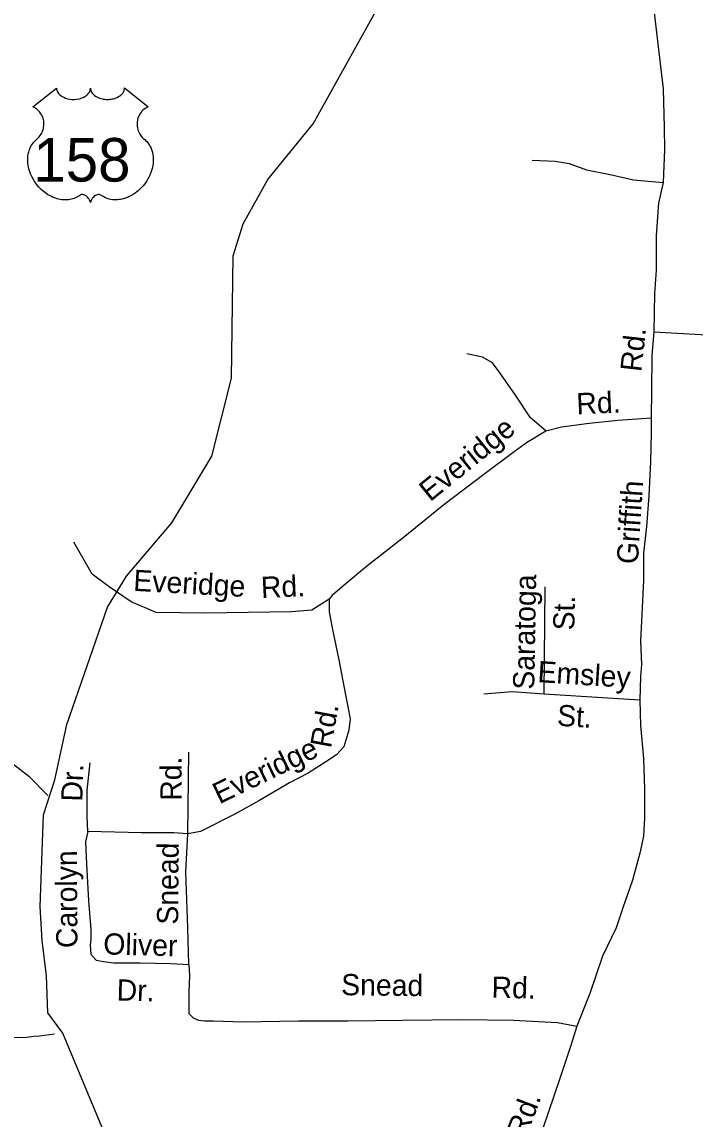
# Model space of a CAD drawing. Extents: x 1547597 to 1699558, y 810033 to 920809.
# Drawn here: x 1610117 to 1613131, y 836281 to 841194 of the extents above; entities that cross this region are included whole.
import ezdxf

# ---------------------------------------------------------------- set-up
doc = ezdxf.new("R2010")
doc.units = 0
for name, color, linetype in [('Exist Hydrographic Creek Single Shore', 7, 'Continuous'), ('Exist Hydrographic Misc Water Feature', 7, 'Continuous'), ('Exist Road Non-System Type 51', 7, 'Continuous'), ('Exist Road Non-System Type 51 Label', 7, 'Continuous'), ('Exist Road Primary US Shield CELL', 7, 'Continuous'), ('Exist Road Primary US Shield Number Label', 7, 'Continuous')]:
    doc.layers.add(name, color=color, linetype=linetype)

msp = doc.modelspace()

# ---------------------------------------------------------------- linework, layer by layer
at = {"layer": 'Exist Hydrographic Creek Single Shore'}
for points in [[(1610264.7, 837799.8), (1610317.7, 838048.2), (1610499.7, 838573.1), (1610585.7, 838712.5), (1610788.7, 838951.2), (1610967.7, 839249.6), (1611055.7, 839599.1), (1611062.7, 840147.1), (1611106.7, 840290.7), (1611217.7, 840488.7), (1611420.7, 840737.4), (1611787.7, 841399.5), (1611992.7, 841779.5), (1612062.7, 842011.2), (1612108.7, 842335.1)], [(1612037.7, 833798.4), (1611864.4, 833894.2), (1611714.9, 833926.3), (1611590.2, 833987.6), (1611416.7, 834149.1), (1611277.8, 834676.8), (1611195.8, 834852.5), (1611004.7, 835139), (1610923.7, 835314.6), (1610769.7, 835602.4), (1610556, 836048.4), (1610299.5, 836665.4), (1610232.4, 836757.1), (1610226.3, 836922), (1610208, 837080.9), (1610198.7, 837233.2), (1610212.7, 837643.3), (1610264.7, 837799.8)]]:
    msp.add_lwpolyline(points, dxfattribs=at)
at = {"layer": 'Exist Hydrographic Misc Water Feature'}
for points in [[(1608695.3, 839142.4), (1609280.6, 838699.2), (1609311.2, 838602.4), (1609413, 838531.1), (1609580.9, 838383.4), (1609667.5, 838252.4), (1609689.5, 838207.1), (1609723.3, 838172.6), (1609902.6, 838027.2), (1610034.6, 837904.3), (1610148, 837815.8), (1610232.3, 837729.6)], [(1610002.7, 836645.8), (1610138.7, 836647.9), (1610170.7, 836651.5), (1610194.7, 836653.2), (1610263.1, 836662.6)]]:
    msp.add_lwpolyline(points, dxfattribs=at)
at = {"layer": 'Exist Road Non-System Type 51'}
for p, q in [((1612455.7, 838185.5), (1612459.1, 838664.2)), ((1610860.1, 837558.9), (1610863.4, 837923.8)), ((1612659.8, 836842.6), (1612601.9, 836696.7))]:
    msp.add_line(p, q, dxfattribs=at)
for points in [[(1612933.1, 841428.5), (1612940.8, 841301.2), (1612964.2, 841095.9), (1612987.7, 840895.1), (1612992.7, 840721.1), (1612993.5, 840623.3), (1612987.7, 840474.7)], [(1612401, 840576), (1612504.8, 840570.8), (1612567.1, 840560.5), (1612645, 840531.9), (1612751.5, 840511.1), (1612855.3, 840487.7), (1612987.7, 840474.7)], [(1612987.7, 840474.7), (1612967.3, 840382.6), (1612956.2, 840238), (1612956.2, 840082.3), (1612948.8, 839978.5), (1612946.5, 839805.8)], [(1612946.5, 839805.8), (1612937.2, 839701.9), (1612936.4, 839544), (1612934.1, 839420.7)], [(1612946.5, 839805.8), (1613423.1, 839780), (1613739.2, 839754.9)], [(1612462.4, 839363.8), (1612394.7, 839422), (1612324.5, 839527.5), (1612254.2, 839627.9), (1612224.1, 839668.1), (1612179, 839693.2), (1612108.7, 839708.2)], [(1612462.4, 839363.8), (1612532.7, 839380.5), (1612656.5, 839397.2), (1612786.9, 839410.6), (1612934.1, 839420.7)], [(1612934.1, 839420.7), (1612934.1, 839353.7), (1612930.8, 839226.5), (1612924.1, 839072.5), (1612914, 838935.3), (1612900.7, 838814.8), (1612900.7, 838694.3), (1612894, 838570.5), (1612887.3, 838423.2), (1612890.6, 838316.1), (1612887.3, 838262.5), (1612883.9, 838158.7)], [(1611509, 838629.4), (1611559.2, 838672.9), (1611659.6, 838756.6), (1611824.1, 838885.3), (1612005.8, 839032.9), (1612191.5, 839173), (1612315.2, 839266.7), (1612375.5, 839310.2), (1612462.4, 839363.8)], [(1611492.3, 838609.3), (1611415.3, 838559.6), (1611323.3, 838553.2), (1610936.3, 838546.9), (1610717.4, 838550.1), (1610606.3, 838597.7), (1610508, 838664.4), (1610431.9, 838721.5), (1610349.4, 838864.4)], [(1611509, 838629.4), (1611492.3, 838609.3), (1611492.3, 838552.4), (1611509, 838465.4), (1611535.8, 838338.2), (1611565.9, 838180.8), (1611586, 838073.7), (1611581.1, 838022.9), (1611558.1, 837947.2), (1611525.8, 837911.6), (1611477.3, 837880.4), (1611398.6, 837830), (1611315, 837786.5), (1611177.9, 837706.2), (1611070.8, 837645.9), (1610916.9, 837569), (1610860.1, 837558.9)], [(1612184.8, 838185.5), (1612311.9, 838195.6), (1612455.7, 838185.5), (1612716.7, 838168.8), (1612883.9, 838158.7)], [(1612883.9, 838158.7), (1612887.3, 838043.6), (1612900.7, 837896.3), (1612904, 837759.1), (1612904, 837628.5), (1612900.7, 837548.2)], [(1610411.8, 837569), (1610408.5, 837635.9), (1610408.5, 837753.1), (1610421.8, 837876.9)], [(1610411.8, 837569), (1610401.8, 837522.1), (1610405.1, 837421.7), (1610415.1, 837257.7), (1610425.2, 837130.5), (1610425.2, 837086.9), (1610421.8, 837060.2), (1610425.2, 837020), (1610448.6, 836993.2), (1610482.1, 836986.5), (1610528.9, 836979.8), (1610645.7, 836980.9), (1610783.5, 836977.1), (1610863.4, 836973.1)], [(1610860.1, 837558.9), (1610796.5, 837562.3), (1610652.7, 837562.3), (1610411.8, 837569)], [(1610863.4, 836973.1), (1610860.1, 837137.2), (1610850, 837388.2), (1610860.1, 837558.9)], [(1612900.7, 837548.2), (1612883.9, 837471.2), (1612850.5, 837351.4), (1612807, 837227.5), (1612776.9, 837137.2), (1612716.7, 837010), (1612659.8, 836842.6)], [(1610863.4, 836973.1), (1610866.8, 836924.3), (1610863.4, 836850.6), (1610863.4, 836800.4), (1610863.4, 836753.6), (1610883.5, 836733.5), (1610906.9, 836723.4), (1610933.7, 836720.1), (1610973.8, 836720.1), (1611104.3, 836716.7), (1611355.2, 836720.1), (1611575.9, 836720.1), (1611822.5, 836723.4), (1612083.4, 836726.8), (1612317.6, 836723.4), (1612514.9, 836713.4), (1612601.9, 836696.7)], [(1612601.9, 836696.7), (1612575.2, 836609.6), (1612525, 836462.3), (1612448, 836234.7), (1612357.7, 835973.6)]]:
    msp.add_lwpolyline(points, dxfattribs=at)
at = {"layer": 'Exist Road Primary US Shield CELL'}
msp.add_lwpolyline([(1610271.6, 840898.1), (1610271.9, 840893.7), (1610273, 840888.5), (1610273.8, 840885.8), (1610276.2, 840880.7), (1610280.3, 840874.6), (1610285.9, 840868.6), (1610292.2, 840863.4), (1610296.5, 840860.6), (1610303.7, 840856.8), (1610312, 840853.3), (1610321.1, 840850.7), (1610330.5, 840848.8), (1610340.7, 840847.6), (1610350.8, 840847.5), (1610361.7, 840848.3), (1610373.8, 840850.6), (1610379.4, 840852), (1610385.6, 840854.2), (1610391.4, 840856.6), (1610397.7, 840860), (1610402.8, 840863.2), (1610406.8, 840866.1), (1610412.4, 840871.5), (1610416.9, 840877.1), (1610418.8, 840880.2), (1610420.4, 840883.3), (1610422.6, 840889.7), (1610423.3, 840892.5), (1610423.7, 840898.4), (1610424.1, 840893.4), (1610424.6, 840890.4), (1610425.4, 840887.3), (1610426.7, 840884.1), (1610428.9, 840879.6), (1610431.4, 840875.8), (1610436.2, 840870.3), (1610439.1, 840867.5), (1610441.8, 840865.3), (1610449, 840860.3), (1610457.5, 840856.1), (1610461.6, 840854.2), (1610465.9, 840852.7), (1610471.3, 840851.1), (1610476.9, 840849.8), (1610482.4, 840848.8), (1610488, 840848), (1610493.8, 840847.6), (1610498.5, 840847.5), (1610504.3, 840847.5), (1610509.6, 840847.8), (1610515.1, 840848.5), (1610521.1, 840849.5), (1610526, 840850.5), (1610532.4, 840852.2), (1610538.1, 840854.3), (1610543.2, 840856.5), (1610549.8, 840860), (1610555.1, 840863.3), (1610559, 840866.4), (1610563.7, 840870.7), (1610568.1, 840875.8), (1610570.7, 840879.5), (1610572.5, 840883.3), (1610574.2, 840887.3), (1610575.2, 840891.6), (1610575.7, 840895.3), (1610575.8, 840898.5), (1610682.1, 840813.8), (1610679.6, 840812.9), (1610673.8, 840810), (1610669.2, 840807.3), (1610661.9, 840802.2), (1610658.8, 840799.4), (1610655.6, 840796.4), (1610652.7, 840793.3), (1610650.2, 840790.3), (1610647.1, 840786), (1610644.4, 840781.8), (1610641.7, 840777.1), (1610639.7, 840773), (1610636.4, 840764.4), (1610634.9, 840759), (1610633.9, 840754.5), (1610632.6, 840745), (1610632.3, 840740.4), (1610632.3, 840736), (1610632.5, 840731.3), (1610633, 840726.8), (1610633.8, 840722), (1610634.5, 840717.9), (1610635.9, 840712.8), (1610637.7, 840706.9), (1610640.1, 840701.2), (1610644.9, 840692), (1610651.2, 840682.6), (1610655.6, 840677.3), (1610660, 840672.8), (1610666.6, 840667.2), (1610670.1, 840664.1), (1610674.2, 840660), (1610680.9, 840652.3), (1610683.6, 840648.6), (1610686.3, 840644.6), (1610688.8, 840640.3), (1610691.3, 840635.8), (1610693.3, 840631.9), (1610697.1, 840622.8), (1610699.8, 840613.9), (1610701, 840609.3), (1610703, 840598.8), (1610703.8, 840593.7), (1610704.6, 840583.5), (1610704.6, 840571.2), (1610703.7, 840559.5), (1610701.5, 840545.9), (1610699.7, 840537.7), (1610696.9, 840528.3), (1610694.2, 840520), (1610689.3, 840507.9), (1610685, 840499.1), (1610679.4, 840488.8), (1610675.6, 840482.6), (1610671.1, 840475.9), (1610665.6, 840468.3), (1610659, 840460.1), (1610651.2, 840451.5), (1610644.8, 840445.2), (1610636.6, 840437.8), (1610631.5, 840433.6), (1610624.4, 840428.2), (1610614.6, 840421.7), (1610604.9, 840416.1), (1610596.7, 840411.9), (1610589.4, 840408.7), (1610580, 840405.2), (1610564.3, 840400.8), (1610558.6, 840399.6), (1610551.8, 840398.6), (1610545.5, 840398), (1610539.3, 840397.6), (1610531, 840397.6), (1610522.8, 840398.3), (1610515, 840399.4), (1610506.9, 840401.1), (1610498.5, 840403.6), (1610490.8, 840406.6), (1610483, 840410.4), (1610469.8, 840418.7), (1610466.1, 840420.7), (1610463.9, 840421.3), (1610458.8, 840421.6), (1610454.1, 840420.5), (1610449.2, 840418.6), (1610446.2, 840417), (1610442.3, 840414.5), (1610439.3, 840412.1), (1610435.6, 840408.6), (1610433.1, 840405.7), (1610431.2, 840403.5), (1610427.5, 840397.6), (1610426.2, 840394.9), (1610424.8, 840391.3), (1610423.6, 840386), (1610421.9, 840392.7), (1610420, 840397.1), (1610417.7, 840400.8), (1610415.4, 840404.2), (1610411.7, 840408.4), (1610408.3, 840411.6), (1610404.3, 840414.9), (1610400.1, 840417.5), (1610396.6, 840419.2), (1610393.5, 840420.4), (1610389.7, 840421.4), (1610386.5, 840421.6), (1610384, 840421.6), (1610380.4, 840420.7), (1610375.6, 840417.3), (1610371.1, 840414.1), (1610366.1, 840411.1), (1610360.2, 840407.9), (1610355.9, 840405.9), (1610350.7, 840403.9), (1610344.7, 840401.9), (1610338.2, 840400.2), (1610331.4, 840398.9), (1610325.5, 840397.9), (1610319.2, 840397.4), (1610313.5, 840397.2), (1610307.5, 840397.3), (1610301.9, 840397.7), (1610295.5, 840398.3), (1610287.4, 840399.4), (1610280.8, 840401), (1610273.8, 840402.8), (1610266.5, 840405.1), (1610258.8, 840408.1), (1610249.2, 840412.3), (1610242.4, 840415.7), (1610231.8, 840421.8), (1610219.4, 840430.4), (1610210, 840438), (1610203.2, 840444.2), (1610193, 840454.5), (1610187.1, 840461.2), (1610177.8, 840473.3), (1610171.8, 840482), (1610168, 840488.4), (1610162.3, 840498.7), (1610159.2, 840505.2), (1610155.2, 840514.6), (1610152, 840523.2), (1610149.4, 840531.4), (1610148, 840536.6), (1610146, 840545.7), (1610144.8, 840552.2), (1610143.6, 840561), (1610142.9, 840570.4), (1610142.8, 840579), (1610143, 840586.2), (1610143.8, 840594.5), (1610145.2, 840603.4), (1610146.9, 840611), (1610148.5, 840616.4), (1610150.7, 840623.1), (1610153.7, 840630.4), (1610157.2, 840637.5), (1610160.6, 840643.3), (1610164.8, 840649.6), (1610168.9, 840654.9), (1610174.3, 840660.8), (1610180, 840666.2), (1610185.2, 840670.4), (1610191.3, 840676.5), (1610194.5, 840680.1), (1610198.4, 840685.2), (1610201.5, 840689.9), (1610203.9, 840694.1), (1610207.1, 840700.3), (1610209.1, 840705), (1610211.5, 840712.1), (1610212.8, 840717.1), (1610214, 840723.6), (1610214.8, 840729.7), (1610215.1, 840737.3), (1610215, 840743.6), (1610214.1, 840750.9), (1610212.8, 840758), (1610211.1, 840764.1), (1610208.5, 840771.2), (1610206, 840776.3), (1610202, 840783.3), (1610197.4, 840789.7), (1610192.8, 840795), (1610188.1, 840799.7), (1610183.5, 840803.2), (1610179.2, 840806.3), (1610173.8, 840809.6), (1610168.6, 840812.2), (1610165.4, 840813.5)], close=True, dxfattribs=at)

# ---------------------------------------------------------------- texts
at = {"layer": 'Exist Road Non-System Type 51 Label'}
for s, rotation, p in [('Rd.', 83.6073, (1612890, 839624.6)), ('Rd.', 2.5925, (1612601.5, 839436.8)), ('Everidge', 39.0892, (1611944.6, 839042.8)), ('Griffith', 86.3415, (1612874.6, 838764.1)), ('Everidge', 356.8202, (1610613.9, 838646.7)), ('Rd.', 2.5925, (1611189, 838614.1)), ('Saratoga', 88.9626, (1612410.5, 838203.5)), ('St.', 88.9626, (1612590.3, 838469)), ('Emsley', 356.4002, (1612423.7, 838237.8)), ('Rd.', 79.5973, (1611500.2, 837938.8)), ('St.', 356.4002, (1612511, 838042.5)), ('Everidge', 25.7948, (1611000.6, 837690.1)), ('Rd.', 90.3092, (1610832.3, 837706.6)), ('Dr.', 87.975, (1610386.9, 837701.5)), ('Snead', 89.6017, (1610816.2, 837151.4)), ('Carolyn', 90.3125, (1610365.4, 837046.8)), ('Oliver', 358.4221, (1610480.1, 837018.6)), ('Snead', 359.2662, (1611545.9, 836835.8)), ('Rd.', 358.7317, (1612218.9, 836824.3)), ('Dr.', 358.4221, (1610540, 836812.2)), ('Rd.', 69.2552, (1612373.5, 836193.7))]:
    msp.add_text(s, height=95, rotation=rotation, dxfattribs=at).set_placement(p)
at = {"layer": 'Exist Road Primary US Shield Number Label'}
msp.add_text('158', height=195, dxfattribs=at).set_placement((1610167.8, 840479.4))

doc.saveas('drawing.dxf')
